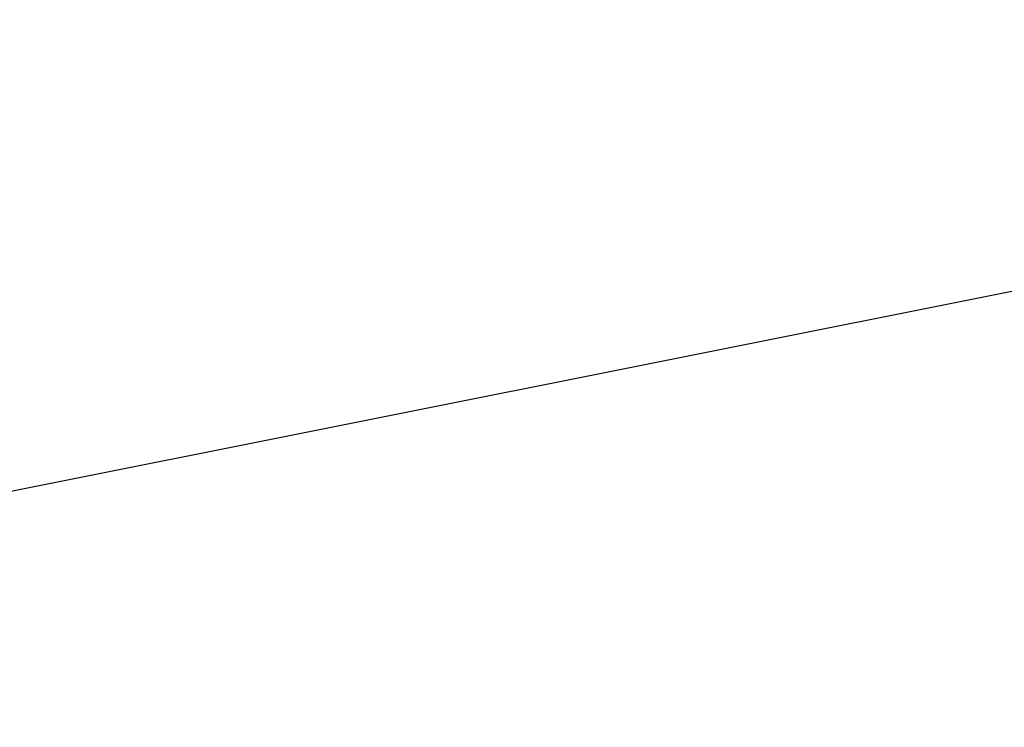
# Model space of a CAD drawing. Extents: x 0 to 1189, y 0 to 841.
# Tile 272 of 297: x 633 to 645, y 526 to 535. Entities that reach past the tile are written whole.
import ezdxf

# ---------------------------------------------------------------- set-up
doc = ezdxf.new("R2010")
doc.units = 0
doc.header["$LTSCALE"] = 65.395
doc.layers.get('0').update_dxf_attribs({"linetype": 'CONTINUOUS'})

msp = doc.modelspace()

# ---------------------------------------------------------------- linework, layer by layer
at = {"color": 2, "linetype": 'Continuous'}
msp.add_line((599.6653922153, 522.4093710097), (809.0584302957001, 564.2003316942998), dxfattribs=at)

doc.saveas('drawing.dxf')
